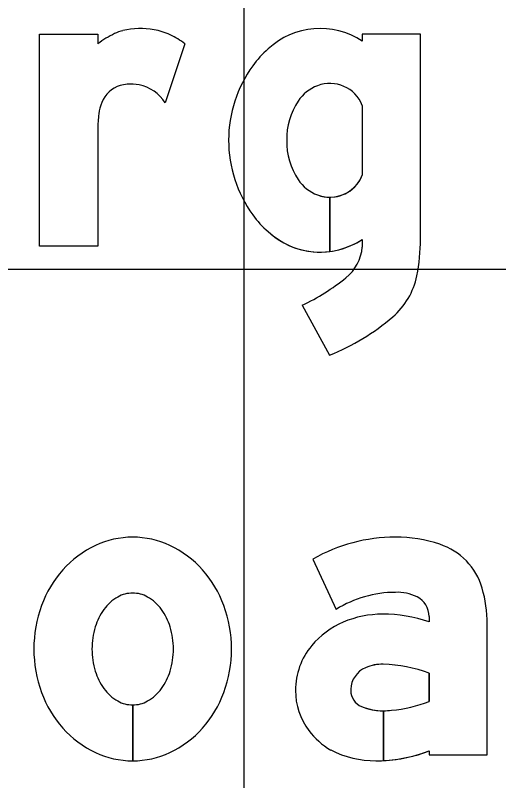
# Model space of a CAD drawing. Extents: x 1797809 to 2198143, y 249608 to 1237864.
# Drawn here: x 2197067.835 to 2197069.676, y 1237266.096 to 1237269.015 of the extents above; entities that cross this region are included whole.
import ezdxf

# ---------------------------------------------------------------- set-up
doc = ezdxf.new("R2010")
doc.units = 0
for name, color, linetype in [('GSBWFILL', 7, 'Continuous'), ('GSCOLORFILL', 7, 'Continuous'), ('GSOUTLINE', 7, 'Continuous'), ('GSSHT', 7, 'Continuous')]:
    doc.layers.add(name, color=color, linetype=linetype)

msp = doc.modelspace()

# ---------------------------------------------------------------- linework, layer by layer
at = {"layer": 'GSBWFILL'}
for p, q in [((2197068.4809, 1237268.9061), (2197068.4059, 1237268.6809)), ((2197069.1563, 1237268.6708), (2197069.1563, 1237268.4054)), ((2197069.0327, 1237268.3211), (2197069.0327, 1237268.1142)), ((2197069.0327, 1237268.1141), (2197069.0327, 1237268.3211)), ((2197069.1563, 1237268.1603), (2197069.1563, 1237268.1306)), ((2197068.9271, 1237267.9091), (2197069.0319, 1237267.7187)), ((2197068.2816, 1237266.3852), (2197068.2816, 1237266.1721)), ((2197068.2817, 1237266.1721), (2197068.2817, 1237266.3852))]:
    msp.add_line(p, q, dxfattribs=at)
for points in [[(2197068.1488, 1237268.5808), (2197068.1488, 1237268.1339), (2197067.9273, 1237268.1339), (2197067.9273, 1237268.9422), (2197068.1488, 1237268.9422), (2197068.1488, 1237268.9061)], [(2197069.3778, 1237268.1614), (2197069.3778, 1237268.9422), (2197069.1563, 1237268.9422), (2197069.1563, 1237268.9158)], [(2197068.9683, 1237266.9415), (2197069.0572, 1237266.7496)], [(2197069.411, 1237266.7226), (2197069.411, 1237266.7022)], [(2197069.411, 1237266.2097), (2197069.411, 1237266.1942), (2197069.6324, 1237266.1942), (2197069.6324, 1237266.6938)], [(2197069.411, 1237266.5062), (2197069.411, 1237266.3986)], [(2197069.2366, 1237266.1728), (2197069.2366, 1237266.3628)], [(2197069.2367, 1237266.3628), (2197069.2367, 1237266.1728)]]:
    msp.add_lwpolyline(points, dxfattribs=at)
for centre, major_axis, ratio, start_param, end_param in [((2197068.9958, 1237268.6745), (0, 0.2899), 0.999998, 5.696193, 7.034788), ((2197068.3713, 1237268.611), (0, 0.3696), 0.999993, 0.443663, 0.646229), ((2197068.284, 1237268.7948), (0, 0.1661), 0.999993, 0.24142, 0.443663), ((2197068.3124, 1237268.6793), (0, 0.2851), 0.999993, 6.103268, 6.524606), ((2197068.3189, 1237268.7146), (0, 0.2491), 0.999993, 5.846069, 6.103268), ((2197068.2934, 1237268.6602), (0, 0.3092), 0.999993, 5.631644, 5.846069), ((2197069.0251, 1237268.619), (0, 0.3508), 0.999998, 0.704703, 0.952762), ((2197069.1313, 1237268.5381), (0, 0.4843), 0.999998, 0.943678, 1.570796), ((2197069.0327, 1237268.6222), (0, 0.1329), 0.999998, 5.086447, 6.647393), ((2197068.2664, 1237268.6411), (0, 0.1107), 0.999993, 0.293855, 1.188904), ((2197068.2685, 1237268.6339), (0, 0.1182), 0.999993, 0.067293, 0.293855), ((2197068.2725, 1237268.5751), (0, 0.1772), 0.999993, 6.094384, 6.350479), ((2197068.2772, 1237268.5995), (0, 0.1523), 0.999993, 5.27661, 6.094384), ((2197069.0406, 1237268.6015), (0, 0.155), 0.999998, 0.364208, 0.979941), ((2197068.324, 1237268.6179), (0, 0.1728), 0.999993, 1.188904, 1.450084), ((2197069.1242, 1237268.5454), (0, 0.2557), 0.999998, 0.979941, 1.599528), ((2197068.6181, 1237268.5803), (0, 0.4693), 0.999993, 1.445958, 1.569673), ((2197069.1313, 1237268.5381), (0, 0.4843), 0.999998, 1.570796, 2.197914), ((2197069.1242, 1237268.5307), (0, 0.2557), 0.999998, 1.542065, 2.161651), ((2197069.0406, 1237268.4746), (0, 0.155), 0.999998, 2.161651, 2.777385), ((2197069.0327, 1237268.4539), (0, 0.1329), 0.999998, 3.142009, 4.338331), ((2197069.0327, 1237268.4539), (0, 0.1329), 0.999998, 2.777385, 3.141593), ((2197069.0251, 1237268.4572), (0, 0.3508), 0.999998, 2.188831, 2.436889), ((2197068.9958, 1237268.4017), (0, 0.2899), 0.999998, 2.38999, 3.269164), ((2197068.9958, 1237268.4017), (0, 0.2899), 0.999998, 3.269357, 3.728585), ((2197068.6581, 1237268.1614), (0, 0.7197), 0.999998, 4.516397, 4.712389), ((2197068.9879, 1237268.1456), (0, 0.1691), 0.999998, 3.821067, 4.623797), ((2197068.5711, 1237268.6616), (0, 0.8325), 0.999998, 3.583493, 3.821067), ((2197069.0925, 1237268.0751), (0, 0.2768), 0.999998, 3.848521, 4.516397), ((2197068.7037, 1237268.5303), (0, 0.8754), 0.999998, 3.525928, 3.848521), ((2197068.2816, 1237266.691), (0, 0.3337), 0.999998, 0, 0.438571), ((2197068.2816, 1237266.691), (0, 0.3337), 0.999998, 5.844614, 6.283185), ((2197069.2824, 1237266.39), (0, 0.6347), 0.999995, 0, 0.517719), ((2197069.2824, 1237266.4826), (0, 0.542), 0.999995, 5.96613, 6.283185), ((2197068.3027, 1237266.6461), (0, 0.3832), 0.999998, 0.438571, 0.847388), ((2197068.2606, 1237266.6461), (0, 0.3832), 0.999998, 5.435798, 5.844614), ((2197069.3737, 1237266.7609), (0, 0.2491), 0.999995, 4.997165, 5.96613), ((2197068.3355, 1237266.6172), (0, 0.427), 0.999998, 0.847388, 1.220117), ((2197068.2278, 1237266.6172), (0, 0.427), 0.999998, 5.063069, 5.435798), ((2197068.2816, 1237266.6972), (0, 0.1143), 0.999998, 0, 0.517724), ((2197068.2816, 1237266.6972), (0, 0.1143), 0.999998, 5.765461, 6.283185), ((2197069.2824, 1237266.39), (0, 0.4243), 0.999995, 0, 0.559495), ((2197069.2903, 1237266.6467), (0, 0.1678), 0.999995, 5.822746, 6.330435), ((2197069.1445, 1237266.6938), (0, 0.4879), 0.999995, 4.712389, 4.997165), ((2197068.3087, 1237266.6497), (0, 0.169), 0.999998, 0.517724, 0.942), ((2197068.2546, 1237266.6497), (0, 0.169), 0.999998, 5.341185, 5.765461), ((2197069.328, 1237266.7226), (0, 0.083), 0.999995, 4.712389, 5.822746), ((2197068.3869, 1237266.5983), (0, 0.4817), 0.999998, 1.220117, 1.570796), ((2197068.1764, 1237266.5983), (0, 0.4817), 0.999998, 4.712389, 5.063069), ((2197068.3514, 1237266.6186), (0, 0.2217), 0.999998, 0.942, 1.278197), ((2197068.2119, 1237266.6186), (0, 0.2217), 0.999998, 5.004989, 5.341185), ((2197069.2334, 1237266.3515), (0, 0.3797), 0.999995, 0, 0.404512), ((2197069.2334, 1237266.1721), (0, 0.559), 0.999995, 5.959871, 6.283185), ((2197069.2074, 1237266.408), (0, 0.3175), 0.999995, 0.399285, 0.87593), ((2197068.4187, 1237266.5983), (0, 0.2921), 0.999998, 1.278197, 1.570796), ((2197068.1446, 1237266.5983), (0, 0.2921), 0.999998, 4.712389, 5.004989), ((2197069.1684, 1237266.4405), (0, 0.2667), 0.999995, 0.87593, 1.570796), ((2197068.3869, 1237266.5983), (0, 0.4817), 0.999998, 1.570796, 1.921476), ((2197068.4187, 1237266.5983), (0, 0.2921), 0.999998, 1.570796, 1.863396), ((2197068.1446, 1237266.5983), (0, 0.2921), 0.999998, 4.419789, 4.712389), ((2197068.1764, 1237266.5983), (0, 0.4817), 0.999998, 4.361709, 4.712389), ((2197069.2062, 1237266.4408), (0, 0.0941), 0.999995, 0.408547, 1.530785), ((2197069.2324, 1237266.3802), (0, 0.1601), 0.999995, 6.259455, 6.691732), ((2197069.2208, 1237265.9961), (0, 0.5444), 0.999995, 5.926185, 6.254823), ((2197068.3514, 1237266.5781), (0, 0.2217), 0.999998, 1.863396, 2.199593), ((2197068.2119, 1237266.5781), (0, 0.2217), 0.999998, 4.083593, 4.419789), ((2197068.3355, 1237266.5795), (0, 0.427), 0.999998, 1.921476, 2.294205), ((2197068.3087, 1237266.547), (0, 0.169), 0.999998, 2.199593, 2.623869), ((2197068.2546, 1237266.547), (0, 0.169), 0.999998, 3.659317, 4.083593), ((2197068.2278, 1237266.5795), (0, 0.427), 0.999998, 3.98898, 4.361709), ((2197069.1566, 1237266.4405), (0, 0.2549), 0.999995, 1.570796, 2.21394), ((2197069.2123, 1237266.4405), (0, 0.1002), 0.999995, 1.530785, 1.570796), ((2197069.1785, 1237266.4405), (0, 0.0664), 0.999995, 1.570796, 2.757027), ((2197068.2816, 1237266.4995), (0, 0.1143), 0.999998, 2.623869, 3.141593), ((2197068.2816, 1237266.4995), (0, 0.1143), 0.999998, 3.142077, 3.659317), ((2197069.2366, 1237266.5842), (0, 0.2214), 0.999995, 2.757027, 3.141593), ((2197069.2237, 1237266.8749), (0, 0.5118), 0.999995, 3.228562, 3.516221), ((2197069.2366, 1237266.5842), (0, 0.2214), 0.999995, 3.141843, 3.28451), ((2197068.3027, 1237266.5506), (0, 0.3832), 0.999998, 2.294205, 2.703022), ((2197068.2606, 1237266.5506), (0, 0.3832), 0.999998, 3.580164, 3.98898), ((2197069.1792, 1237266.4575), (0, 0.2832), 0.999995, 2.21394, 2.611125), ((2197068.2816, 1237266.5057), (0, 0.3337), 0.999998, 2.703022, 3.141593), ((2197068.2816, 1237266.5057), (0, 0.3337), 0.999998, 3.141759, 3.580164), ((2197069.2082, 1237266.5531), (0, 0.381), 0.999995, 2.672443, 3.141593), ((2197069.2082, 1237266.7372), (0, 0.5652), 0.999995, 3.192057, 3.508644), ((2197069.2082, 1237266.7372), (0, 0.5652), 0.999995, 3.141593, 3.191959)]:
    msp.add_ellipse(centre, major_axis=major_axis, ratio=ratio, start_param=start_param, end_param=end_param, dxfattribs=at)
at = {"layer": 'GSCOLORFILL'}
for p, q in [((2197068.4809, 1237268.9061), (2197068.4059, 1237268.6809)), ((2197069.1563, 1237268.6708), (2197069.1563, 1237268.4054)), ((2197069.0327, 1237268.3211), (2197069.0327, 1237268.1142)), ((2197069.0327, 1237268.1141), (2197069.0327, 1237268.3211)), ((2197069.1563, 1237268.1603), (2197069.1563, 1237268.1306)), ((2197068.9271, 1237267.9091), (2197069.0319, 1237267.7187)), ((2197068.2816, 1237266.3852), (2197068.2816, 1237266.1721)), ((2197068.2817, 1237266.1721), (2197068.2817, 1237266.3852))]:
    msp.add_line(p, q, dxfattribs=at)
for points in [[(2197068.1488, 1237268.5808), (2197068.1488, 1237268.1339), (2197067.9273, 1237268.1339), (2197067.9273, 1237268.9422), (2197068.1488, 1237268.9422), (2197068.1488, 1237268.9061)], [(2197069.3778, 1237268.1614), (2197069.3778, 1237268.9422), (2197069.1563, 1237268.9422), (2197069.1563, 1237268.9158)], [(2197068.9683, 1237266.9415), (2197069.0572, 1237266.7496)], [(2197069.411, 1237266.7226), (2197069.411, 1237266.7022)], [(2197069.411, 1237266.2097), (2197069.411, 1237266.1942), (2197069.6324, 1237266.1942), (2197069.6324, 1237266.6938)], [(2197069.411, 1237266.5062), (2197069.411, 1237266.3986)], [(2197069.2366, 1237266.1728), (2197069.2366, 1237266.3628)], [(2197069.2367, 1237266.3628), (2197069.2367, 1237266.1728)]]:
    msp.add_lwpolyline(points, dxfattribs=at)
for centre, major_axis, ratio, start_param, end_param in [((2197068.9958, 1237268.6745), (0, 0.2899), 0.999998, 5.696193, 7.034788), ((2197068.3713, 1237268.611), (0, 0.3696), 0.999993, 0.443663, 0.646229), ((2197068.284, 1237268.7948), (0, 0.1661), 0.999993, 0.24142, 0.443663), ((2197068.3124, 1237268.6793), (0, 0.2851), 0.999993, 6.103268, 6.524606), ((2197068.3189, 1237268.7146), (0, 0.2491), 0.999993, 5.846069, 6.103268), ((2197068.2934, 1237268.6602), (0, 0.3092), 0.999993, 5.631644, 5.846069), ((2197069.0251, 1237268.619), (0, 0.3508), 0.999998, 0.704703, 0.952762), ((2197069.1313, 1237268.5381), (0, 0.4843), 0.999998, 0.943678, 1.570796), ((2197069.0327, 1237268.6222), (0, 0.1329), 0.999998, 5.086447, 6.647393), ((2197068.2664, 1237268.6411), (0, 0.1107), 0.999993, 0.293855, 1.188904), ((2197068.2685, 1237268.6339), (0, 0.1182), 0.999993, 0.067293, 0.293855), ((2197068.2725, 1237268.5751), (0, 0.1772), 0.999993, 6.094384, 6.350479), ((2197068.2772, 1237268.5995), (0, 0.1523), 0.999993, 5.27661, 6.094384), ((2197069.0406, 1237268.6015), (0, 0.155), 0.999998, 0.364208, 0.979941), ((2197068.324, 1237268.6179), (0, 0.1728), 0.999993, 1.188904, 1.450084), ((2197069.1242, 1237268.5454), (0, 0.2557), 0.999998, 0.979941, 1.599528), ((2197068.6181, 1237268.5803), (0, 0.4693), 0.999993, 1.445958, 1.569673), ((2197069.1313, 1237268.5381), (0, 0.4843), 0.999998, 1.570796, 2.197914), ((2197069.1242, 1237268.5307), (0, 0.2557), 0.999998, 1.542065, 2.161651), ((2197069.0406, 1237268.4746), (0, 0.155), 0.999998, 2.161651, 2.777385), ((2197069.0327, 1237268.4539), (0, 0.1329), 0.999998, 3.142009, 4.338331), ((2197069.0327, 1237268.4539), (0, 0.1329), 0.999998, 2.777385, 3.141593), ((2197069.0251, 1237268.4572), (0, 0.3508), 0.999998, 2.188831, 2.436889), ((2197068.9958, 1237268.4017), (0, 0.2899), 0.999998, 2.38999, 3.269164), ((2197068.9958, 1237268.4017), (0, 0.2899), 0.999998, 3.269357, 3.728585), ((2197068.6581, 1237268.1614), (0, 0.7197), 0.999998, 4.516397, 4.712389), ((2197068.9879, 1237268.1456), (0, 0.1691), 0.999998, 3.821067, 4.623797), ((2197068.5711, 1237268.6616), (0, 0.8325), 0.999998, 3.583493, 3.821067), ((2197069.0925, 1237268.0751), (0, 0.2768), 0.999998, 3.848521, 4.516397), ((2197068.7037, 1237268.5303), (0, 0.8754), 0.999998, 3.525928, 3.848521), ((2197068.2816, 1237266.691), (0, 0.3337), 0.999998, 0, 0.438571), ((2197068.2816, 1237266.691), (0, 0.3337), 0.999998, 5.844614, 6.283185), ((2197069.2824, 1237266.39), (0, 0.6347), 0.999995, 0, 0.517719), ((2197069.2824, 1237266.4826), (0, 0.542), 0.999995, 5.96613, 6.283185), ((2197068.3027, 1237266.6461), (0, 0.3832), 0.999998, 0.438571, 0.847388), ((2197068.2606, 1237266.6461), (0, 0.3832), 0.999998, 5.435798, 5.844614), ((2197069.3737, 1237266.7609), (0, 0.2491), 0.999995, 4.997165, 5.96613), ((2197068.3355, 1237266.6172), (0, 0.427), 0.999998, 0.847388, 1.220117), ((2197068.2278, 1237266.6172), (0, 0.427), 0.999998, 5.063069, 5.435798), ((2197068.2816, 1237266.6972), (0, 0.1143), 0.999998, 0, 0.517724), ((2197068.2816, 1237266.6972), (0, 0.1143), 0.999998, 5.765461, 6.283185), ((2197069.2824, 1237266.39), (0, 0.4243), 0.999995, 0, 0.559495), ((2197069.2903, 1237266.6467), (0, 0.1678), 0.999995, 5.822746, 6.330435), ((2197069.1445, 1237266.6938), (0, 0.4879), 0.999995, 4.712389, 4.997165), ((2197068.3087, 1237266.6497), (0, 0.169), 0.999998, 0.517724, 0.942), ((2197068.2546, 1237266.6497), (0, 0.169), 0.999998, 5.341185, 5.765461), ((2197069.328, 1237266.7226), (0, 0.083), 0.999995, 4.712389, 5.822746), ((2197068.3869, 1237266.5983), (0, 0.4817), 0.999998, 1.220117, 1.570796), ((2197068.1764, 1237266.5983), (0, 0.4817), 0.999998, 4.712389, 5.063069), ((2197068.3514, 1237266.6186), (0, 0.2217), 0.999998, 0.942, 1.278197), ((2197068.2119, 1237266.6186), (0, 0.2217), 0.999998, 5.004989, 5.341185), ((2197069.2334, 1237266.3515), (0, 0.3797), 0.999995, 0, 0.404512), ((2197069.2334, 1237266.1721), (0, 0.559), 0.999995, 5.959871, 6.283185), ((2197069.2074, 1237266.408), (0, 0.3175), 0.999995, 0.399285, 0.87593), ((2197068.4187, 1237266.5983), (0, 0.2921), 0.999998, 1.278197, 1.570796), ((2197068.1446, 1237266.5983), (0, 0.2921), 0.999998, 4.712389, 5.004989), ((2197069.1684, 1237266.4405), (0, 0.2667), 0.999995, 0.87593, 1.570796), ((2197068.3869, 1237266.5983), (0, 0.4817), 0.999998, 1.570796, 1.921476), ((2197068.4187, 1237266.5983), (0, 0.2921), 0.999998, 1.570796, 1.863396), ((2197068.1446, 1237266.5983), (0, 0.2921), 0.999998, 4.419789, 4.712389), ((2197068.1764, 1237266.5983), (0, 0.4817), 0.999998, 4.361709, 4.712389), ((2197069.2062, 1237266.4408), (0, 0.0941), 0.999995, 0.408547, 1.530785), ((2197069.2324, 1237266.3802), (0, 0.1601), 0.999995, 6.259455, 6.691732), ((2197069.2208, 1237265.9961), (0, 0.5444), 0.999995, 5.926185, 6.254823), ((2197068.3514, 1237266.5781), (0, 0.2217), 0.999998, 1.863396, 2.199593), ((2197068.2119, 1237266.5781), (0, 0.2217), 0.999998, 4.083593, 4.419789), ((2197068.3355, 1237266.5795), (0, 0.427), 0.999998, 1.921476, 2.294205), ((2197068.3087, 1237266.547), (0, 0.169), 0.999998, 2.199593, 2.623869), ((2197068.2546, 1237266.547), (0, 0.169), 0.999998, 3.659317, 4.083593), ((2197068.2278, 1237266.5795), (0, 0.427), 0.999998, 3.98898, 4.361709), ((2197069.1566, 1237266.4405), (0, 0.2549), 0.999995, 1.570796, 2.21394), ((2197069.2123, 1237266.4405), (0, 0.1002), 0.999995, 1.530785, 1.570796), ((2197069.1785, 1237266.4405), (0, 0.0664), 0.999995, 1.570796, 2.757027), ((2197068.2816, 1237266.4995), (0, 0.1143), 0.999998, 2.623869, 3.141593), ((2197068.2816, 1237266.4995), (0, 0.1143), 0.999998, 3.142077, 3.659317), ((2197069.2366, 1237266.5842), (0, 0.2214), 0.999995, 2.757027, 3.141593), ((2197069.2237, 1237266.8749), (0, 0.5118), 0.999995, 3.228562, 3.516221), ((2197069.2366, 1237266.5842), (0, 0.2214), 0.999995, 3.141843, 3.28451), ((2197068.3027, 1237266.5506), (0, 0.3832), 0.999998, 2.294205, 2.703022), ((2197068.2606, 1237266.5506), (0, 0.3832), 0.999998, 3.580164, 3.98898), ((2197069.1792, 1237266.4575), (0, 0.2832), 0.999995, 2.21394, 2.611125), ((2197068.2816, 1237266.5057), (0, 0.3337), 0.999998, 2.703022, 3.141593), ((2197068.2816, 1237266.5057), (0, 0.3337), 0.999998, 3.141759, 3.580164), ((2197069.2082, 1237266.5531), (0, 0.381), 0.999995, 2.672443, 3.141593), ((2197069.2082, 1237266.7372), (0, 0.5652), 0.999995, 3.192057, 3.508644), ((2197069.2082, 1237266.7372), (0, 0.5652), 0.999995, 3.141593, 3.191959)]:
    msp.add_ellipse(centre, major_axis=major_axis, ratio=ratio, start_param=start_param, end_param=end_param, dxfattribs=at)
at = {"layer": 'GSOUTLINE'}
for p, q in [((2197068.4809, 1237268.9061), (2197068.4059, 1237268.6809)), ((2197069.1563, 1237268.6708), (2197069.1563, 1237268.4054)), ((2197069.1563, 1237268.1603), (2197069.1563, 1237268.1306)), ((2197068.9271, 1237267.9091), (2197069.0319, 1237267.7187))]:
    msp.add_line(p, q, dxfattribs=at)
for points in [[(2197068.1488, 1237268.5808), (2197068.1488, 1237268.1339), (2197067.9273, 1237268.1339), (2197067.9273, 1237268.9422), (2197068.1488, 1237268.9422), (2197068.1488, 1237268.9061)], [(2197069.3778, 1237268.1614), (2197069.3778, 1237268.9422), (2197069.1563, 1237268.9422), (2197069.1563, 1237268.9158)], [(2197068.9683, 1237266.9415), (2197069.0572, 1237266.7496)], [(2197069.411, 1237266.7226), (2197069.411, 1237266.7022)], [(2197069.411, 1237266.2097), (2197069.411, 1237266.1942), (2197069.6324, 1237266.1942), (2197069.6324, 1237266.6938)], [(2197069.411, 1237266.3986), (2197069.411, 1237266.5062)]]:
    msp.add_lwpolyline(points, dxfattribs=at)
for centre, major_axis, ratio, start_param, end_param in [((2197068.9958, 1237268.6745), (0, 0.2899), 0.999998, 5.696193, 7.034788), ((2197068.3713, 1237268.611), (0, 0.3696), 0.999993, 0.443663, 0.646229), ((2197068.284, 1237268.7948), (0, 0.1661), 0.999993, 0.24142, 0.443663), ((2197068.3124, 1237268.6793), (0, 0.2851), 0.999993, 6.103268, 6.524606), ((2197068.3189, 1237268.7146), (0, 0.2491), 0.999993, 5.846069, 6.103268), ((2197068.2934, 1237268.6602), (0, 0.3092), 0.999993, 5.631644, 5.846069), ((2197069.0251, 1237268.619), (0, 0.3508), 0.999998, 0.704703, 0.952762), ((2197069.1313, 1237268.5381), (0, 0.4843), 0.999998, 0.943678, 1.570796), ((2197069.0327, 1237268.6222), (0, 0.1329), 0.999998, 5.086447, 6.647393), ((2197068.2664, 1237268.6411), (0, 0.1107), 0.999993, 0.293855, 1.188904), ((2197068.2685, 1237268.6339), (0, 0.1182), 0.999993, 0.067293, 0.293855), ((2197068.2725, 1237268.5751), (0, 0.1772), 0.999993, 6.094384, 6.350479), ((2197068.2772, 1237268.5995), (0, 0.1523), 0.999993, 5.27661, 6.094384), ((2197069.0406, 1237268.6015), (0, 0.155), 0.999998, 0.364208, 0.979941), ((2197068.324, 1237268.6179), (0, 0.1728), 0.999993, 1.188904, 1.450084), ((2197069.1242, 1237268.5454), (0, 0.2557), 0.999998, 0.979941, 1.599528), ((2197068.6181, 1237268.5803), (0, 0.4693), 0.999993, 1.445958, 1.569673), ((2197069.1313, 1237268.5381), (0, 0.4843), 0.999998, 1.570796, 2.197914), ((2197069.1242, 1237268.5307), (0, 0.2557), 0.999998, 1.542065, 2.161651), ((2197069.0406, 1237268.4746), (0, 0.155), 0.999998, 2.161651, 2.777385), ((2197069.0327, 1237268.4539), (0, 0.1329), 0.999998, 2.777385, 4.338331), ((2197069.0251, 1237268.4572), (0, 0.3508), 0.999998, 2.188831, 2.436889), ((2197068.9958, 1237268.4017), (0, 0.2899), 0.999998, 2.38999, 3.728585), ((2197068.6581, 1237268.1614), (0, 0.7197), 0.999998, 4.516397, 4.712389), ((2197068.9879, 1237268.1456), (0, 0.1691), 0.999998, 3.821067, 4.623797), ((2197068.5711, 1237268.6616), (0, 0.8325), 0.999998, 3.583493, 3.821067), ((2197069.0925, 1237268.0751), (0, 0.2768), 0.999998, 3.848521, 4.516397), ((2197068.7037, 1237268.5303), (0, 0.8754), 0.999998, 3.525928, 3.848521), ((2197068.2816, 1237266.691), (0, 0.3337), 0.999998, 0, 0.438571), ((2197068.2816, 1237266.691), (0, 0.3337), 0.999998, 5.844614, 6.283185), ((2197069.2824, 1237266.39), (0, 0.6347), 0.999995, 6.283185, 6.800904), ((2197069.2824, 1237266.4826), (0, 0.542), 0.999995, 5.96613, 6.283185), ((2197068.3027, 1237266.6461), (0, 0.3832), 0.999998, 0.438571, 0.847388), ((2197068.2606, 1237266.6461), (0, 0.3832), 0.999998, 5.435798, 5.844614), ((2197069.3737, 1237266.7609), (0, 0.2491), 0.999995, 4.997165, 5.96613), ((2197068.3355, 1237266.6172), (0, 0.427), 0.999998, 0.847388, 1.220117), ((2197068.2278, 1237266.6172), (0, 0.427), 0.999998, 5.063069, 5.435798), ((2197068.2816, 1237266.6972), (0, 0.1143), 0.999998, 0, 0.517724), ((2197068.2816, 1237266.6972), (0, 0.1143), 0.999998, 5.765461, 6.283185), ((2197069.2824, 1237266.39), (0, 0.4243), 0.999995, 0, 0.559495), ((2197069.2903, 1237266.6467), (0, 0.1678), 0.999995, 5.822746, 6.330435), ((2197069.1445, 1237266.6938), (0, 0.4879), 0.999995, 4.712389, 4.997165), ((2197068.3087, 1237266.6497), (0, 0.169), 0.999998, 0.517724, 0.942), ((2197068.2546, 1237266.6497), (0, 0.169), 0.999998, 5.341185, 5.765461), ((2197069.328, 1237266.7226), (0, 0.083), 0.999995, 4.712389, 5.822746), ((2197068.3869, 1237266.5983), (0, 0.4817), 0.999998, 1.220117, 1.570796), ((2197068.1764, 1237266.5983), (0, 0.4817), 0.999998, 4.712389, 5.063069), ((2197068.3514, 1237266.6186), (0, 0.2217), 0.999998, 0.942, 1.278197), ((2197068.2119, 1237266.6186), (0, 0.2217), 0.999998, 5.004989, 5.341185), ((2197069.2334, 1237266.3515), (0, 0.3797), 0.999995, 0, 0.404512), ((2197069.2334, 1237266.1721), (0, 0.559), 0.999995, 5.959871, 6.283185), ((2197069.2074, 1237266.408), (0, 0.3175), 0.999995, 0.399285, 0.87593), ((2197068.4187, 1237266.5983), (0, 0.2921), 0.999998, 1.278197, 1.570796), ((2197068.1446, 1237266.5983), (0, 0.2921), 0.999998, 4.712389, 5.004989), ((2197069.1684, 1237266.4405), (0, 0.2667), 0.999995, 0.87593, 1.570796), ((2197068.3869, 1237266.5983), (0, 0.4817), 0.999998, 1.570796, 1.921476), ((2197068.4187, 1237266.5983), (0, 0.2921), 0.999998, 1.570796, 1.863396), ((2197068.1446, 1237266.5983), (0, 0.2921), 0.999998, 4.419789, 4.712389), ((2197068.1764, 1237266.5983), (0, 0.4817), 0.999998, 4.361709, 4.712389), ((2197069.2062, 1237266.4408), (0, 0.0941), 0.999995, 0.408547, 1.530785), ((2197069.2324, 1237266.3802), (0, 0.1601), 0.999995, 6.25958, 6.691732), ((2197069.2208, 1237265.9961), (0, 0.5444), 0.999995, 5.926185, 6.254787), ((2197069.236, 1237266.532), (0, 0.0083), 0.999995, 6.254787, 6.25958), ((2197068.3514, 1237266.5781), (0, 0.2217), 0.999998, 1.863396, 2.199593), ((2197068.2119, 1237266.5781), (0, 0.2217), 0.999998, 4.083593, 4.419789), ((2197068.3355, 1237266.5795), (0, 0.427), 0.999998, 1.921476, 2.294205), ((2197068.3087, 1237266.547), (0, 0.169), 0.999998, 2.199593, 2.623869), ((2197068.2546, 1237266.547), (0, 0.169), 0.999998, 3.659317, 4.083593), ((2197068.2278, 1237266.5795), (0, 0.427), 0.999998, 3.98898, 4.361709), ((2197069.1566, 1237266.4405), (0, 0.2549), 0.999995, 1.570796, 2.21394), ((2197069.2123, 1237266.4405), (0, 0.1002), 0.999995, 1.530785, 1.570796), ((2197069.1785, 1237266.4405), (0, 0.0664), 0.999995, 1.570796, 2.757027), ((2197068.2816, 1237266.4995), (0, 0.1143), 0.999998, 2.623869, 3.141593), ((2197068.2816, 1237266.4995), (0, 0.1143), 0.999998, 3.141593, 3.659317), ((2197069.2366, 1237266.5842), (0, 0.2214), 0.999995, 2.757027, 3.28451), ((2197069.2237, 1237266.8749), (0, 0.5118), 0.999995, 3.228562, 3.516221), ((2197068.3027, 1237266.5506), (0, 0.3832), 0.999998, 2.294205, 2.703022), ((2197068.2606, 1237266.5506), (0, 0.3832), 0.999998, 3.580164, 3.98898), ((2197069.1792, 1237266.4575), (0, 0.2832), 0.999995, 2.21394, 2.611125), ((2197068.2816, 1237266.5057), (0, 0.3337), 0.999998, 2.703022, 3.141593), ((2197068.2816, 1237266.5057), (0, 0.3337), 0.999998, 3.141593, 3.580164), ((2197069.2082, 1237266.5531), (0, 0.381), 0.999995, 2.672443, 3.141593), ((2197069.2082, 1237266.7372), (0, 0.5652), 0.999995, 3.141593, 3.508644)]:
    msp.add_ellipse(centre, major_axis=major_axis, ratio=ratio, start_param=start_param, end_param=end_param, dxfattribs=at)
at = {"layer": 'GSSHT'}
for p, q in [((2197068.7065, 1237248.0462), (2197068.7065, 1237318.0462)), ((2196954.7065, 1237268.0462), (2197214.7065, 1237268.0462))]:
    msp.add_line(p, q, dxfattribs=at)

doc.saveas('drawing.dxf')
